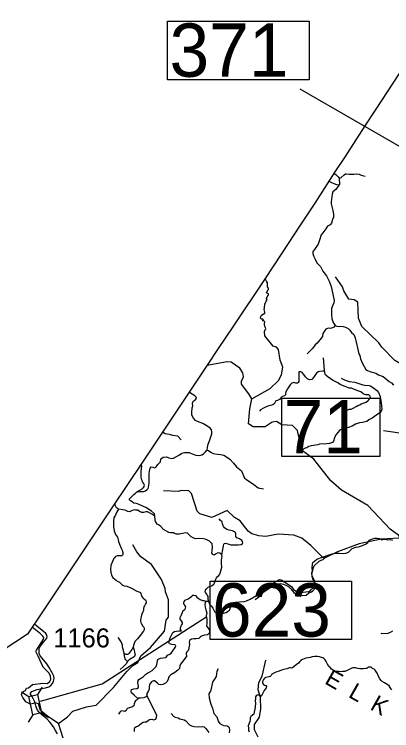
# Model space of a CAD drawing. Extents: x 1248224 to 1454986, y 825081 to 985870.
# Drawn here: x 1261423 to 1271332, y 877540 to 896350 of the extents above; entities that cross this region are included whole.
import ezdxf

# ---------------------------------------------------------------- set-up
doc = ezdxf.new("R2010")
doc.units = 0
for name, color, linetype in [('Exist Boundary Political CountyLine', 7, 'Continuous'), ('Exist Geographical Mountain Summit Label', 7, 'Continuous'), ('Exist Hydrographic Creek Single Shore', 7, 'Continuous'), ('Exist Hydrographic Misc Water Feature', 7, 'Continuous'), ('Exist Road Non-System Type 51', 7, 'Continuous'), ('Exist Road Secondary Structure Standard Bridge CELL', 7, 'Continuous'), ('Exist Road Secondary Structure Standard Bridge Number Label', 7, 'Continuous'), ('Exist Road Secondary Type 51 Attributed', 7, 'Continuous'), ('Exist Road Secondary Type 51 Number Label', 7, 'Continuous')]:
    doc.layers.add(name, color=color, linetype=linetype)

msp = doc.modelspace()

# ---------------------------------------------------------------- linework, layer by layer
at = {"layer": 'Exist Boundary Political CountyLine'}
msp.add_lwpolyline([(1272546, 896361), (1272209, 895845), (1272087, 895657), (1271079, 894112), (1270645, 893445), (1270071, 892565), (1269839, 892212), (1269310, 891394), (1268930, 890816), (1268447, 890082), (1267988, 889389), (1267175, 888171), (1266759, 887546), (1266505, 887166), (1265873, 886219), (1264802, 884614), (1263985, 883390), (1262147, 880635), (1261769, 880070), (1260071, 878961), (1254161, 875151), (1250985, 873104), (1248224, 871303)], dxfattribs=at)
at = {"layer": 'Exist Hydrographic Creek Single Shore'}
for points in [[(1267659, 886253), (1268141, 886526), (1268363, 886735), (1268441, 886884), (1268471, 887084), (1268401, 887269), (1268357, 887546), (1268309, 887606), (1268218, 887640), (1267999, 887904), (1267989, 888025), (1268026, 888102), (1268004, 888155), (1267991, 888213), (1267998, 888286), (1267974, 888292), (1267947, 888301), (1267950, 888315), (1267965, 888332), (1267943, 888344), (1267912, 888347), (1267891, 888368), (1267894, 888412), (1267914, 888450), (1267955, 888475), (1267997, 888505), (1268004, 888532), (1267985, 888597), (1267992, 888640), (1268001, 888737), (1268040, 888817), (1268065, 888861), (1268045, 888887), (1268062, 888935), (1268089, 888970), (1268101, 888993), (1268093, 889012), (1268043, 889033), (1268055, 889059), (1268074, 889083), (1268072, 889102), (1268100, 889127), (1268099, 889159), (1268074, 889185), (1268067, 889218), (1268068, 889303), (1268046, 889339), (1268006, 889416)], [(1273839, 886320), (1273699, 886362), (1273496, 886602), (1273166, 886727), (1272900, 886759), (1272286, 886889), (1271940, 887067), (1271625, 887139), (1271411, 887261), (1271069, 887613), (1270997, 887723), (1270549, 888152), (1270462, 888370), (1270439, 888788), (1270349, 888855), (1270208, 888874), (1270071, 889087), (1270041, 889196), (1269855, 889459)], [(1267659, 886253), (1267579, 886389), (1267385, 886636), (1267386, 886718), (1267439, 886835), (1267425, 886934), (1267345, 887060), (1267115, 887216), (1267015, 887228), (1266482, 887130)], [(1271547, 882597), (1271523, 882663), (1271294, 882835), (1270709, 883451), (1270018, 883859), (1269732, 884101), (1269288, 884671), (1268986, 884886), (1268978, 884963), (1268923, 885095), (1268924, 885164), (1268893, 885257), (1268856, 885422), (1268726, 885552), (1268451, 885568), (1268311, 885662), (1268194, 885638), (1268007, 885521), (1267691, 885517), (1267576, 885595), (1267610, 885988), (1267659, 886253)], [(1271547, 882597), (1271054, 882568), (1270475, 882448), (1269912, 882236), (1269569, 882067), (1269532, 882079), (1269207, 882404), (1268970, 882593), (1268763, 882673), (1268347, 882701), (1268029, 882641), (1267845, 882655), (1267663, 882708), (1267565, 882779), (1267355, 883049), (1267207, 883137), (1267011, 883325), (1266606, 883136), (1266292, 883234), (1266227, 883304), (1266072, 883764), (1266007, 883841), (1265815, 883848), (1265723, 883817), (1265340, 883841)], [(1262580, 877731), (1262817, 877907), (1262963, 878055), (1263316, 878169), (1263575, 878207), (1264029, 878677), (1264373, 879097), (1264535, 879251), (1264662, 879331), (1264749, 879503), (1264997, 879721), (1265366, 880154), (1265414, 880438), (1265467, 880519), (1265469, 880979), (1265391, 881187), (1265385, 881273), (1265291, 881508), (1265025, 881907), (1264747, 882106), (1264641, 882233), (1264537, 882419)], [(1262182, 879206), (1262046, 879495), (1261991, 879618), (1262005, 879655), (1262063, 879749), (1262143, 879877), (1262193, 879942), (1262198, 879983), (1262169, 880025), (1262109, 880087), (1261893, 880255)], [(1267824, 877367), (1267729, 877562), (1267732, 877703), (1267862, 877891), (1267893, 878117), (1267883, 878409), (1267830, 878611), (1267843, 878801), (1267930, 878967), (1268024, 879388)], [(1261896, 878756), (1262172, 878787), (1262289, 878776), (1262358, 878830), (1262385, 878889), (1262369, 878978), (1262330, 879063), (1262182, 879206)], [(1261971, 878261), (1261851, 878238), (1261727, 878294), (1261643, 878407), (1261614, 878478), (1261631, 878546), (1261672, 878581), (1261713, 878591), (1261744, 878652)], [(1261744, 878652), (1261796, 878665), (1261896, 878756)], [(1262580, 877731), (1262304, 877911), (1262112, 878073), (1262056, 878243), (1261997, 878259), (1261971, 878261)], [(1262773, 873722), (1262802, 873896), (1262740, 874091), (1262750, 874474), (1262832, 874749), (1262802, 874890), (1262689, 875067), (1262634, 875209), (1262591, 875495), (1262473, 875773), (1262458, 875856), (1262402, 875949), (1262331, 876436), (1262260, 876621), (1262188, 876721), (1262191, 876830), (1262243, 876920), (1262378, 876983), (1262537, 877006), (1262664, 877096), (1262700, 877203), (1262703, 877345), (1262580, 877731)]]:
    msp.add_lwpolyline(points, dxfattribs=at)
at = {"layer": 'Exist Hydrographic Misc Water Feature'}
for points in [[(1270001, 886796), (1270112, 886742), (1270215, 886709), (1270365, 886689), (1270571, 886618), (1270623, 886609), (1270743, 886606), (1270779, 886595), (1270889, 886520), (1270940, 886475), (1270988, 886418), (1271026, 886317), (1271052, 886156), (1271072, 885984), (1271055, 885927), (1271028, 885894), (1270820, 885742), (1270735, 885699), (1270678, 885661), (1270567, 885629), (1270487, 885620), (1270378, 885584), (1270296, 885538), (1270199, 885501), (1270050, 885462), (1269990, 885439), (1269949, 885409), (1269926, 885375), (1269868, 885304), (1269831, 885233), (1269802, 885138), (1269774, 885109), (1269701, 885082), (1269632, 885068), (1269440, 885059), (1269396, 885044), (1269217, 885018), (1269158, 885004), (1269106, 884968), (1269057, 884960), (1269021, 884937), (1268992, 884902), (1268986, 884886)], [(1265801, 885180), (1265713, 885275), (1265589, 885293), (1265498, 885321), (1265434, 885323), (1265386, 885332), (1265310, 885375)], [(1267749, 880985), (1267843, 881057), (1267933, 881137), (1267974, 881188), (1268212, 881340), (1268257, 881359), (1268281, 881361), (1268350, 881395), (1268406, 881402), (1268493, 881388), (1268569, 881356), (1268632, 881314), (1268683, 881268), (1268766, 881171), (1268849, 881108), (1268973, 881095), (1269000, 881087), (1269089, 881097), (1269154, 881157), (1269179, 881172), (1269223, 881188), (1269258, 881211), (1269334, 881289), (1269330, 881379), (1269295, 881500), (1269249, 881589), (1269235, 881662), (1269277, 881828), (1269294, 881872), (1269425, 881987), (1269476, 882018), (1269532, 882037), (1269569, 882067)], [(1271048, 880096), (1271065, 880091), (1271236, 880101), (1271301, 880128), (1271361, 880164)], [(1266772, 879168), (1266738, 879105), (1266719, 878965), (1266683, 878888), (1266638, 878833), (1266629, 878814), (1266586, 878602), (1266577, 878581), (1266536, 878525), (1266532, 878510), (1266535, 878401), (1266579, 878240), (1266623, 878135), (1266659, 877992), (1266741, 877900), (1266780, 877775), (1266823, 877730), (1266878, 877697), (1266925, 877679), (1267009, 877667), (1267041, 877647), (1267064, 877622), (1267077, 877557), (1267067, 877482)], [(1265542, 877992), (1265612, 877916), (1265642, 877895), (1265721, 877873), (1265765, 877852), (1265880, 877825), (1265924, 877798), (1266021, 877692), (1266077, 877666), (1266148, 877652), (1266268, 877643), (1266360, 877653), (1266404, 877644), (1266453, 877599), (1266531, 877495)]]:
    msp.add_lwpolyline(points, dxfattribs=at)
at = {"layer": 'Exist Road Non-System Type 51'}
for points in [[(1269816, 892177), (1269863, 892145), (1269893, 892119), (1269926, 892082), (1269951, 892044), (1269956, 891985), (1269962, 891940), (1269962, 891889), (1269944, 891864)], [(1269951, 892044), (1270005, 892069), (1270083, 892135), (1270116, 892160), (1270139, 892165), (1270217, 892155), (1270338, 892157), (1270396, 892160), (1270475, 892152), (1270528, 892127), (1270632, 892102)], [(1269944, 891864), (1269891, 891872), (1269820, 891897), (1269744, 891937), (1269684, 891971)], [(1269944, 891864), (1269863, 891753), (1269790, 891687), (1269769, 891624), (1269757, 891560), (1269752, 891489), (1269739, 891434), (1269747, 891376), (1269785, 891198), (1269800, 891100), (1269802, 891024), (1269782, 890958), (1269749, 890867), (1269716, 890819), (1269646, 890788), (1269605, 890715), (1269522, 890614), (1269476, 890558), (1269438, 890416), (1269398, 890313), (1269302, 890177), (1269262, 890126), (1269262, 890068), (1269277, 890010), (1269320, 889919), (1269370, 889828), (1269459, 889726), (1269522, 889610), (1269618, 889485), (1269689, 889343), (1269742, 889204), (1269790, 888999), (1269820, 888834), (1269812, 888777), (1269785, 888717), (1269749, 888626), (1269752, 888532), (1269749, 888469), (1269764, 888360), (1269792, 888256), (1269850, 888181), (1269893, 888161), (1269939, 888153), (1269997, 888158), (1270060, 888153), (1270123, 888131), (1270187, 888100), (1270232, 888060), (1270280, 887999), (1270336, 887943), (1270371, 887858), (1270401, 887739), (1270444, 887545), (1270467, 887431), (1270497, 887390), (1270517, 887304), (1270553, 887203), (1270611, 887104), (1270654, 887023), (1270697, 886993), (1270788, 886965), (1270912, 886925), (1270990, 886887), (1271111, 886841), (1271270, 886708), (1271323, 886670), (1271376, 886615)], [(1269850, 888181), (1269813, 888139), (1269777, 888116), (1269714, 888103), (1269666, 888106), (1269600, 888083), (1269562, 888025), (1269527, 887967), (1269517, 887891), (1269444, 887800), (1269378, 887716), (1269325, 887668), (1269249, 887572), (1269115, 887438)], [(1269567, 886981), (1269557, 887133), (1269540, 887333)], [(1269567, 886981), (1269520, 886976), (1269447, 886969), (1269399, 886961), (1269356, 886926), (1269313, 886867), (1269277, 886814), (1269239, 886764), (1269184, 886754), (1269130, 886774), (1269067, 886827), (1269024, 886893), (1268979, 886943), (1268948, 886966), (1268893, 886961), (1268893, 886926), (1268898, 886850), (1268895, 886741), (1268895, 886710), (1268880, 886685), (1268855, 886667), (1268817, 886667), (1268759, 886678), (1268713, 886665), (1268663, 886622), (1268594, 886516), (1268552, 886433), (1268547, 886395), (1268544, 886362), (1268516, 886330), (1268456, 886312), (1268418, 886282), (1268385, 886236), (1268337, 886208), (1268289, 886198), (1268269, 886170), (1268259, 886130), (1268213, 886097), (1268150, 886077), (1268082, 886059), (1268021, 886031), (1267948, 886001), (1267887, 885965), (1267864, 885932)], [(1270149, 885945), (1270217, 885980), (1270265, 885980), (1270338, 886013), (1270402, 886056), (1270447, 886074), (1270498, 886097), (1270528, 886119), (1270584, 886140), (1270611, 886150), (1270664, 886170), (1270713, 886208), (1270728, 886231), (1270761, 886259), (1270773, 886289), (1270766, 886327), (1270735, 886357), (1270652, 886362), (1270579, 886383), (1270523, 886436), (1270442, 886464), (1270298, 886529), (1270275, 886532), (1270212, 886537), (1270128, 886570), (1269977, 886633), (1269919, 886674), (1269792, 886739), (1269673, 886815), (1269603, 886872), (1269588, 886892), (1269573, 886958), (1269567, 886981)], [(1266485, 884903), (1266497, 884973), (1266509, 885067), (1266545, 885151), (1266587, 885256), (1266608, 885338), (1266611, 885386), (1266596, 885443), (1266563, 885485), (1266506, 885527), (1266371, 885602), (1266235, 885657), (1266178, 885687), (1266127, 885750), (1266085, 885822), (1266082, 885891), (1266091, 886015), (1266106, 886069), (1266100, 886135), (1266106, 886171), (1266139, 886202), (1266190, 886248), (1266205, 886269), (1266196, 886299), (1266163, 886329), (1266094, 886380), (1266023, 886416)], [(1264641, 883813), (1264655, 883807), (1264730, 883816), (1264812, 883824), (1264864, 883836), (1264904, 883867), (1264934, 883903), (1264949, 883938), (1264966, 884036), (1264967, 884119), (1264962, 884198), (1264964, 884287), (1264971, 884357), (1264992, 884430), (1265015, 884467), (1265061, 884461), (1265109, 884444), (1265133, 884446), (1265146, 884464), (1265189, 884533), (1265212, 884547), (1265258, 884598), (1265266, 884675), (1265295, 884698), (1265332, 884718), (1265417, 884727), (1265477, 884701), (1265557, 884690), (1265606, 884695), (1265760, 884784), (1265825, 884823), (1265888, 884848), (1265945, 884846), (1266014, 884843), (1266093, 884811), (1266193, 884774), (1266282, 884763), (1266350, 884780), (1266393, 884811), (1266439, 884866), (1266462, 884891), (1266485, 884903), (1266519, 884894), (1266579, 884854), (1266644, 884817), (1266761, 884797), (1266836, 884791), (1266921, 884771), (1266993, 884731), (1267081, 884668), (1267175, 884568), (1267261, 884471), (1267392, 884363), (1267468, 884169), (1267517, 884135), (1267716, 884004), (1267825, 883918), (1267970, 883887)], [(1264641, 883813), (1264721, 883853), (1264777, 883887), (1264811, 883926), (1264832, 883952), (1264841, 883979), (1264835, 884001), (1264815, 884043), (1264792, 884076), (1264776, 884107), (1264765, 884140), (1264755, 884214), (1264756, 884344), (1264761, 884425), (1264768, 884484), (1264763, 884522)], [(1266869, 882159), (1266818, 882201), (1266766, 882207), (1266709, 882173), (1266667, 882144), (1266624, 882167), (1266612, 882207), (1266615, 882261), (1266627, 882361), (1266615, 882447), (1266547, 882516), (1266464, 882556), (1266387, 882581), (1266290, 882587), (1266193, 882576), (1266136, 882593), (1266064, 882630), (1265967, 882730), (1265919, 882733), (1265839, 882721), (1265750, 882701), (1265682, 882696), (1265630, 882713), (1265605, 882733), (1265522, 882736), (1265479, 882741), (1265342, 882818), (1265271, 882898), (1265224, 882934), (1265170, 882966), (1265130, 883034), (1265124, 883074), (1265113, 883174), (1265107, 883186), (1265101, 883237), (1265021, 883306), (1264876, 883403), (1264739, 883460), (1264659, 883500), (1264619, 883506), (1264559, 883517), (1264513, 883546), (1264473, 883577), (1264450, 883600), (1264447, 883612), (1264451, 883628), (1264468, 883648), (1264558, 883741), (1264605, 883778), (1264641, 883813)], [(1264160, 883353), (1264109, 883270), (1264070, 883180), (1264038, 883135), (1264025, 883045), (1264025, 882978), (1264025, 882898), (1264048, 882786), (1264083, 882693), (1264128, 882622), (1264153, 882555), (1264160, 882504), (1264183, 882440)], [(1264160, 883353), (1264105, 883388), (1264080, 883446), (1264073, 883481), (1264059, 883501)], [(1265113, 883174), (1265050, 883212), (1264954, 883266), (1264916, 883286), (1264874, 883289), (1264813, 883273), (1264775, 883266), (1264714, 883298), (1264663, 883327), (1264608, 883334), (1264570, 883340), (1264483, 883302), (1264458, 883286), (1264406, 883298), (1264336, 883327), (1264269, 883343), (1264160, 883353)], [(1266869, 882159), (1266901, 882296), (1266912, 882381), (1266921, 882438), (1266935, 882453), (1266969, 882467), (1267026, 882450), (1267106, 882424), (1267192, 882418), (1267306, 882424), (1267380, 882427), (1267417, 882453), (1267420, 882476), (1267412, 882510), (1267397, 882530), (1267337, 882573), (1267269, 882607), (1267243, 882641), (1267240, 882710), (1267220, 882753), (1267149, 882790), (1267060, 882807), (1267001, 882821), (1266941, 882870), (1266912, 882898), (1266892, 882970), (1266881, 883024), (1266835, 883058), (1266801, 883101)], [(1266519, 880942), (1266550, 880865), (1266601, 880813), (1266633, 880756), (1266681, 880673), (1266704, 880645), (1266738, 880622), (1266784, 880605), (1266858, 880605), (1266984, 880642), (1267024, 880665), (1267069, 880708), (1267092, 880745), (1267112, 880796), (1267138, 880830), (1267184, 880870), (1267241, 880910), (1267338, 880922), (1267460, 880933), (1267523, 880950), (1267620, 880993), (1267780, 881085), (1267842, 881126), (1267967, 881275), (1268056, 881329), (1268230, 881423), (1268384, 881506), (1268431, 881498), (1268526, 881438), (1268648, 881361), (1268711, 881315), (1268757, 881246), (1268820, 881203), (1268854, 881189), (1268908, 881163), (1268951, 881155), (1269008, 881178), (1269074, 881189), (1269156, 881195), (1269196, 881223), (1269239, 881266), (1269288, 881298), (1269322, 881343), (1269319, 881395), (1269299, 881458), (1269259, 881521), (1269245, 881586), (1269239, 881686), (1269256, 881740), (1269248, 881815), (1269251, 881909), (1269265, 881952), (1269305, 881992), (1269368, 882043), (1269519, 882100), (1269690, 882154), (1269769, 882179), (1269860, 882199), (1269954, 882205), (1270048, 882196), (1270128, 882202), (1270194, 882227), (1270260, 882290), (1270297, 882327), (1270391, 882359), (1270459, 882365), (1270565, 882402), (1270665, 882442), (1270702, 882485), (1270751, 882539), (1270831, 882573), (1270888, 882593), (1270950, 882599), (1271016, 882582), (1271076, 882553), (1271133, 882565), (1271170, 882570), (1271219, 882547), (1271290, 882556), (1271356, 882545)], [(1264183, 882440), (1264231, 882334), (1264252, 882284), (1264267, 882241), (1264271, 882215), (1264273, 882184), (1264271, 882163), (1264264, 882147), (1264264, 882147), (1264243, 882135), (1264225, 882133), (1264198, 882133), (1264153, 882131), (1264120, 882131), (1264082, 882110), (1264050, 882080), (1264035, 882057), (1264003, 881978), (1263959, 881881)], [(1266818, 881652), (1266843, 881741), (1266869, 881832), (1266866, 881938), (1266866, 882012), (1266869, 882080), (1266878, 882116), (1266869, 882159)], [(1263959, 881881), (1263950, 881774), (1263953, 881715), (1263959, 881686), (1263963, 881663), (1263971, 881630), (1263998, 881568), (1264014, 881548), (1264051, 881524), (1264093, 881494), (1264121, 881467), (1264164, 881449), (1264183, 881440), (1264213, 881412), (1264248, 881374), (1264271, 881357), (1264308, 881343), (1264377, 881332), (1264442, 881307), (1264498, 881281), (1264637, 881206), (1264696, 881189), (1264721, 881179), (1264732, 881168), (1264742, 881138), (1264753, 881110), (1264772, 881066), (1264793, 881032), (1264827, 881003), (1264863, 880978), (1264880, 880960), (1264887, 880927), (1264881, 880896), (1264871, 880868), (1264838, 880817), (1264820, 880793), (1264817, 880750), (1264817, 880720), (1264816, 880697), (1264801, 880658), (1264771, 880597), (1264764, 880570), (1264756, 880536), (1264742, 880490), (1264737, 880461), (1264738, 880418), (1264744, 880383), (1264762, 880341), (1264797, 880288), (1264821, 880256), (1264829, 880238), (1264834, 880212), (1264832, 880188), (1264826, 880164), (1264801, 880136), (1264760, 880081), (1264693, 879998), (1264656, 879951), (1264614, 879910), (1264590, 879884), (1264576, 879859), (1264571, 879826), (1264555, 879777), (1264541, 879732)], [(1266519, 880942), (1266515, 881018), (1266512, 881061), (1266498, 881086), (1266475, 881124), (1266447, 881164), (1266438, 881195), (1266444, 881226), (1266461, 881258), (1266487, 881286), (1266518, 881315), (1266552, 881329), (1266601, 881341), (1266629, 881358), (1266664, 881389), (1266683, 881423), (1266718, 881521), (1266729, 881549), (1266761, 881589), (1266789, 881618), (1266818, 881652)], [(1264662, 878387), (1264568, 878470), (1264499, 878536), (1264490, 878573), (1264499, 878621), (1264559, 878641), (1264636, 878644), (1264685, 878673), (1264687, 878707), (1264662, 878793), (1264673, 878855), (1264693, 878881), (1264764, 878927), (1264818, 878959), (1264875, 879025), (1264927, 879062), (1264984, 879082), (1265041, 879116), (1265092, 879170), (1265149, 879225), (1265166, 879279), (1265183, 879376), (1265189, 879407), (1265215, 879430), (1265260, 879445), (1265335, 879450), (1265389, 879459), (1265420, 879482), (1265446, 879525), (1265506, 879553), (1265537, 879579), (1265583, 879633), (1265649, 879724), (1265663, 879767), (1265657, 879787), (1265626, 879796), (1265557, 879804), (1265529, 879807), (1265495, 879819), (1265480, 879856), (1265514, 879982), (1265560, 880067), (1265589, 880119), (1265626, 880141), (1265680, 880156), (1265740, 880159), (1265814, 880159), (1265788, 880194), (1265788, 880243), (1265814, 880308), (1265837, 880348), (1265840, 880383), (1265811, 880423), (1265774, 880468), (1265780, 880514), (1265805, 880565), (1265828, 880628), (1265854, 880694), (1265903, 880725), (1265920, 880757), (1265925, 880788), (1265900, 880834), (1265877, 880862), (1265874, 880891), (1265885, 880931), (1265911, 880971), (1265985, 881005), (1266017, 881020), (1266082, 881071), (1266114, 881102), (1266137, 881102), (1266185, 881085), (1266188, 881080), (1266219, 881048), (1266254, 881020), (1266299, 880985), (1266365, 880957), (1266399, 880954), (1266451, 880937), (1266519, 880942)], [(1266451, 880937), (1266431, 880894), (1266425, 880851), (1266436, 880780), (1266453, 880711), (1266476, 880631), (1266456, 880554), (1266479, 880465), (1266479, 880360), (1266468, 880294), (1266502, 880243), (1266542, 880197), (1266553, 880151), (1266536, 880091), (1266491, 880057), (1266416, 880048), (1266351, 880034), (1266305, 880003), (1266302, 879994), (1266268, 879963), (1266202, 879951), (1266134, 879954), (1266074, 879943), (1266025, 879908), (1266020, 879897), (1266011, 879860), (1266020, 879806), (1266008, 879714), (1265994, 879657), (1265954, 879606), (1265934, 879563), (1265943, 879485), (1265903, 879436), (1265860, 879371), (1265786, 879285), (1265771, 879245), (1265757, 879174), (1265714, 879128), (1265637, 879071), (1265535, 879008), (1265480, 878957), (1265463, 878888), (1265432, 878831), (1265392, 878791), (1265323, 878751), (1265272, 878742), (1265215, 878754), (1265181, 878791), (1265104, 878848), (1265081, 878848), (1265021, 878822), (1264992, 878780), (1264969, 878737), (1264967, 878702), (1264961, 878628), (1264938, 878565), (1264921, 878545), (1264904, 878520), (1264904, 878461)], [(1264305, 879569), (1264287, 879648), (1264272, 879709), (1264266, 879752), (1264261, 879786), (1264253, 879813), (1264226, 879877), (1264174, 879950), (1264149, 879986)], [(1264541, 879732), (1264512, 879675), (1264483, 879632), (1264458, 879602), (1264427, 879568), (1264416, 879550), (1264397, 879538), (1264375, 879536), (1264359, 879542), (1264305, 879569)], [(1264396, 879357), (1264347, 879399), (1264331, 879430), (1264323, 879465), (1264319, 879508), (1264305, 879569)], [(1264541, 879732), (1264566, 879653), (1264576, 879602), (1264587, 879556), (1264592, 879529), (1264590, 879513), (1264575, 879486), (1264544, 879464), (1264507, 879444), (1264435, 879399), (1264396, 879357)], [(1268945, 879382), (1268919, 879352), (1268882, 879309), (1268827, 879270), (1268774, 879223), (1268729, 879186), (1268703, 879182), (1268677, 879187), (1268647, 879188), (1268579, 879167), (1268504, 879150), (1268442, 879132), (1268377, 879103), (1268317, 879084), (1268268, 879065), (1268236, 879052), (1268189, 879021), (1268163, 878987), (1268138, 878962), (1268112, 878950), (1268060, 878943), (1268028, 878938), (1267995, 878916), (1267963, 878885), (1267948, 878851), (1267939, 878819), (1267937, 878785), (1267962, 878751), (1267988, 878736), (1268018, 878728), (1268035, 878723), (1268041, 878717), (1268045, 878701), (1268032, 878664), (1268012, 878632), (1267985, 878596), (1267949, 878523), (1267935, 878487), (1267914, 878454), (1267904, 878442), (1267898, 878442), (1267892, 878452), (1267868, 878469), (1267844, 878473), (1267800, 878474), (1267776, 878455), (1267757, 878431), (1267756, 878383), (1267751, 878327), (1267752, 878263), (1267744, 878167), (1267739, 878107), (1267725, 878027), (1267710, 877974), (1267678, 877946), (1267633, 877913), (1267616, 877875), (1267615, 877835), (1267608, 877781), (1267591, 877738), (1267579, 877710), (1267566, 877668), (1267573, 877608), (1267576, 877552), (1267593, 877510)], [(1271339, 878615), (1271306, 878644), (1271288, 878672), (1271265, 878713), (1271232, 878747), (1271188, 878772), (1271145, 878797), (1271085, 878832), (1271054, 878859), (1271025, 878898), (1270990, 878960), (1270969, 879011), (1270950, 879053), (1270913, 879104), (1270897, 879126), (1270886, 879141), (1270868, 879151), (1270846, 879163), (1270832, 879176), (1270809, 879194), (1270797, 879204), (1270781, 879207), (1270765, 879207), (1270743, 879206), (1270717, 879206), (1270705, 879196), (1270686, 879183), (1270670, 879175), (1270642, 879170), (1270590, 879167), (1270540, 879168), (1270498, 879166), (1270440, 879176), (1270378, 879187), (1270342, 879194), (1270324, 879194), (1270308, 879188), (1270288, 879179), (1270231, 879152), (1270167, 879121), (1270104, 879098), (1270042, 879090), (1269994, 879086), (1269940, 879090), (1269878, 879091), (1269840, 879102), (1269797, 879126), (1269755, 879159), (1269714, 879198), (1269684, 879227), (1269646, 879288), (1269613, 879358), (1269586, 879401), (1269553, 879434), (1269523, 879452), (1269489, 879465), (1269437, 879480), (1269382, 879491), (1269310, 879488), (1269243, 879482), (1269189, 879463), (1269141, 879450), (1269078, 879441), (1269038, 879430), (1268990, 879407), (1268945, 879382)], [(1264396, 879357), (1264359, 879294), (1264319, 879247), (1264284, 879212), (1264203, 879143)], [(1264579, 877517), (1264579, 877581), (1264590, 877622), (1264627, 877653), (1264665, 877661), (1264713, 877696), (1264764, 877733), (1264802, 877759), (1264850, 877773), (1264890, 877776), (1264947, 877816), (1264973, 877833), (1265033, 877839), (1265087, 877824), (1265136, 877839), (1265158, 877896), (1265161, 877939), (1265016, 878247), (1264904, 878461)], [(1264904, 878461), (1264873, 878430), (1264827, 878404), (1264739, 878393), (1264676, 878393), (1264662, 878387)], [(1264662, 878387), (1264659, 878358), (1264605, 878321), (1264588, 878293), (1264573, 878241), (1264562, 878190), (1264510, 878158), (1264462, 878147), (1264385, 878119), (1264359, 878070), (1264328, 878041), (1264279, 878056), (1264225, 878059), (1264191, 878030), (1264154, 877976)]]:
    msp.add_lwpolyline(points, dxfattribs=at)
at = {"layer": 'Exist Road Secondary Structure Standard Bridge CELL'}
for p, q in [((1262151, 878681), (1262028, 878490)), ((1261612, 878563), (1261802, 878441)), ((1261912, 877958), (1261789, 877767)), ((1262133, 878006), (1262323, 877883))]:
    msp.add_line(p, q, dxfattribs=at)
msp.add_lwpolyline([(1262028, 878490), (1262134, 878006), (1261908, 877957), (1261802, 878441)], close=True, dxfattribs=at)
at = {"layer": 'Exist Road Secondary Structure Standard Bridge Number Label'}
for p, q in [((1272178, 892506), (1268930, 894384)), ((1276113, 884669), (1271115, 885413))]:
    msp.add_line(p, q, dxfattribs=at)
for points in [[(1265448, 896167), (1269164, 896167), (1269164, 894631), (1265448, 894631)], [(1268444, 886270), (1271020, 886270), (1271020, 884740), (1268444, 884740)], [(1266563, 881468), (1270279, 881468), (1270279, 879931), (1266563, 879931)]]:
    msp.add_lwpolyline(points, close=True, dxfattribs=at)
msp.add_lwpolyline([(1262112, 878318), (1263730, 878772), (1266476, 880536)], dxfattribs=at)
at = {"layer": 'Exist Road Secondary Type 51 Attributed'}
for points in [[(1261971, 878261), (1261949, 878319), (1261930, 878365), (1261881, 878443), (1261850, 878496), (1261851, 878527), (1261882, 878569), (1262026, 878625), (1262142, 878649), (1262242, 878668), (1262327, 878694), (1262384, 878729), (1262423, 878781), (1262450, 878843), (1262469, 878911), (1262461, 878972), (1262417, 879062), (1262338, 879202), (1262277, 879298), (1262198, 879388), (1262100, 879505), (1262076, 879562), (1262071, 879624), (1262076, 879696), (1262102, 879746), (1262192, 879867), (1262275, 879970), (1262284, 880006), (1262279, 880049), (1262251, 880089), (1262190, 880141), (1262065, 880242), (1262014, 880284), (1261949, 880339)], [(1262557, 877460), (1262507, 877541), (1262454, 877643), (1262362, 877755), (1262273, 877851), (1262141, 877956), (1262070, 878032), (1262028, 878080), (1262002, 878137), (1261991, 878194), (1261971, 878261)]]:
    msp.add_lwpolyline(points, dxfattribs=at)

# ---------------------------------------------------------------- texts
at = {"layer": 'Exist Geographical Mountain Summit Label'}
msp.add_text('E  L  K', height=440, rotation=330.4742, dxfattribs=at).set_placement((1269545, 878790))
at = {"layer": 'Exist Road Secondary Structure Standard Bridge Number Label'}
for s, p in [('371', (1265498, 894710)), ('71', (1268494, 884820)), ('623', (1266613, 880010))]:
    msp.add_text(s, height=1400, dxfattribs=at).set_placement(p)
at = {"layer": 'Exist Road Secondary Type 51 Number Label'}
msp.add_text('1166', height=500, dxfattribs=at).set_placement((1262445, 879726))

doc.saveas('drawing.dxf')
